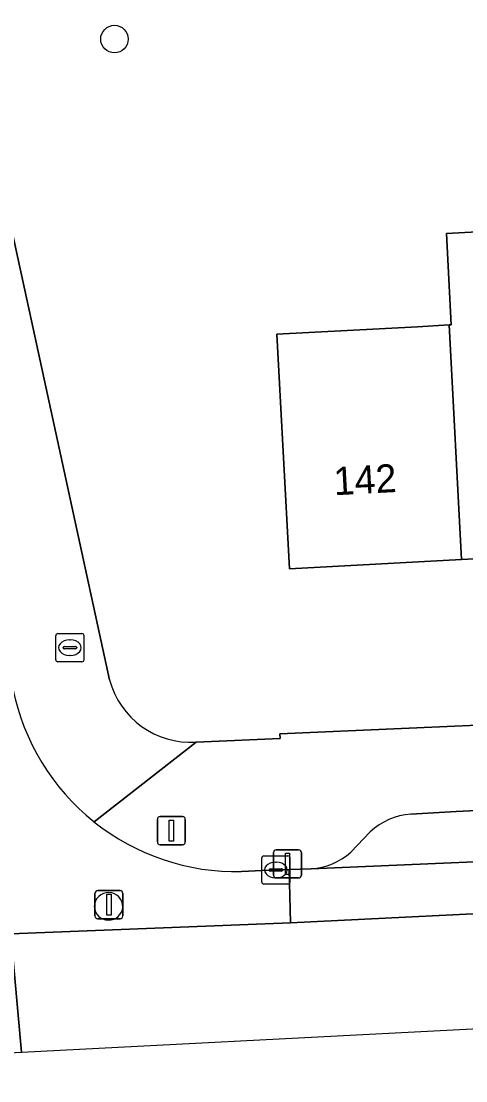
# Model space of a CAD drawing. Extents: x 160554 to 161248, y 385329 to 386506.
# Drawn here: x 160858.72 to 160874.5, y 385328.83 to 385366.45 of the extents above; entities that cross this region are included whole.
import ezdxf

# ---------------------------------------------------------------- set-up
doc = ezdxf.new("R2010")
doc.units = 0
for name, color, linetype in [('IMGEO_Boom', 7, 'Continuous'), ('IMGEO_Brandkraan', 7, 'Continuous'), ('IMGEO_Drukknoppaal', 7, 'Continuous'), ('IMGEO_Erf', 7, 'Continuous'), ('IMGEO_Fietspad_gesloten', 7, 'Continuous'), ('IMGEO_Kolk', 7, 'Continuous'), ('IMGEO_Pand', 7, 'Continuous'), ('IMGEO_Pand_nummerreeks', 7, 'Continuous'), ('IMGEO_Parkeervlak_open', 7, 'Continuous'), ('IMGEO_Rijbaan_lokaal_gesloten', 7, 'Continuous'), ('IMGEO_Verkeerseiland_open', 7, 'Continuous'), ('IMGEO_Verkeersregelinstallatiepaal', 7, 'Continuous'), ('IMGEO_Voetpad_open', 7, 'Continuous')]:
    doc.layers.add(name, color=color, linetype=linetype)

msp = doc.modelspace()

# ---------------------------------------------------------------- linework, layer by layer
at = {"layer": 'IMGEO_Boom'}
msp.add_circle((160862.031, 385365.811), 0.489, dxfattribs=at)
at = {"layer": 'IMGEO_Brandkraan'}
for p, q in [((160859.948, 385343.777), (160859.948, 385344.629)), ((160860.023, 385344.703), (160860.875, 385344.703)), ((160860.436, 385344.483), (160860.461, 385344.483)), ((160860.949, 385344.629), (160860.949, 385343.777)), ((160860.207, 385344.197), (160860.207, 385344.209)), ((160860.645, 385344.16), (160860.247, 385344.16)), ((160860.25, 385344.246), (160860.648, 385344.246)), ((160860.691, 385344.209), (160860.691, 385344.197)), ((160860.875, 385343.703), (160860.023, 385343.703)), ((160860.459, 385343.923), (160860.434, 385343.923))]:
    msp.add_line(p, q, dxfattribs=at)
for points in [[(160859.948, 385343.777), (160859.948, 385344.629)], [(160860.023, 385344.703), (160860.875, 385344.703)], [(160860.949, 385344.629), (160860.949, 385343.777)], [(160860.875, 385343.703), (160860.023, 385343.703)]]:
    msp.add_lwpolyline(points, dxfattribs=at)
for centre, radius, start, end in [((160860.025, 385344.627), 0.0765, 91.552, 178.448), ((160860.025, 385344.627), 0.0765, 91.552, 178.448), ((160860.873, 385344.627), 0.0765, 1.552, 88.448), ((160860.873, 385344.627), 0.0765, 1.552, 88.448), ((160860.247, 385344.206), 0.0403, 85.8775, 175.7526), ((160860.244, 385344.196), 0.0366, 178.938, 274.7102), ((160860.648, 385344.203), 0.043, 264.8664, 352.4533), ((160860.652, 385344.208), 0.0386, 1.7309, 96.639), ((160860.025, 385343.779), 0.0765, 181.552, 268.448), ((160860.025, 385343.779), 0.0765, 181.552, 268.448), ((160860.873, 385343.779), 0.0765, 271.552, 358.448), ((160860.873, 385343.779), 0.0765, 271.552, 358.448)]:
    msp.add_arc(centre, radius, start, end, dxfattribs=at)
for centre, major_axis, ratio, start_param, end_param in [((160860.435, 385344.203), (-0.387, 0.002), 0.722429, 4.712389, 7.853982), ((160860.46, 385344.203), (-0.39, 0.002), 0.717154, 1.570796, 4.712389)]:
    msp.add_ellipse(centre, major_axis=major_axis, ratio=ratio, start_param=start_param, end_param=end_param, dxfattribs=at)
at = {"layer": 'IMGEO_Drukknoppaal'}
for p, q in [((160867.675, 385336.127), (160867.675, 385336.927)), ((160867.675, 385336.927), (160867.675, 385336.127)), ((160867.775, 385337.027), (160868.565, 385337.027)), ((160868.565, 385337.027), (160867.775, 385337.027)), ((160868.665, 385336.927), (160868.665, 385336.127)), ((160868.665, 385336.127), (160868.665, 385336.927)), ((160868.565, 385336.027), (160867.775, 385336.027)), ((160867.775, 385336.027), (160868.565, 385336.027))]:
    msp.add_line(p, q, dxfattribs=at)
msp.add_lwpolyline([(160868.095, 385336.902), (160868.245, 385336.902), (160868.245, 385336.152), (160868.095, 385336.152), (160868.095, 385336.902)], dxfattribs=at)
for centre, start, end in [((160867.775, 385336.927), 90, 180), ((160867.775, 385336.927), 90, 180), ((160868.565, 385336.927), 0, 90), ((160868.565, 385336.927), 360, 90), ((160867.775, 385336.127), 180, 270), ((160867.775, 385336.127), 180, 270), ((160868.565, 385336.127), 270, 0), ((160868.565, 385336.127), 270, 0)]:
    msp.add_arc(centre, 0.1, start, end, dxfattribs=at)
at = {"layer": 'IMGEO_Erf'}
for points in [[(160897.711, 385368.642), (160897.419, 385368.63), (160892.731, 385368.445), (160892.603, 385371.183), (160891.112, 385371.113), (160891.257, 385368.387), (160886.622, 385368.205), (160886.563, 385370.9), (160884.068, 385370.75), (160884.191, 385368.096), (160879.264, 385367.867), (160874.773, 385367.659), (160874.65, 385370.313), (160870.918, 385370.055), (160871.03, 385367.582), (160866.089, 385367.358), (160865.988, 385369.58), (160865.977, 385369.831), (160856.125, 385369.384), (160861.854, 385343.067)], [(160864.928, 385340.852), (160867.914, 385340.98), (160867.905, 385341.148), (160876.541, 385341.524), (160898.758, 385342.66), (160898.441, 385348.614), (160892.324, 385348.288), (160886.333, 385347.969), (160880.341, 385347.649), (160874.35, 385347.33), (160868.237, 385347.004), (160867.793, 385355.334), (160872.786, 385355.6), (160873.906, 385355.66), (160873.986, 385355.664), (160873.813, 385358.913), (160879.724, 385359.228), (160879.897, 385355.979), (160885.889, 385356.299), (160891.88, 385356.618), (160897.997, 385356.944), (160897.711, 385368.642)]]:
    msp.add_lwpolyline(points, dxfattribs=at)
msp.add_arc((160864.736, 385343.826), 2.981, 194.7596, 273.6904, dxfattribs=at)
at = {"layer": 'IMGEO_Fietspad_gesloten'}
for points in [[(161073.593, 385346.692), (161010.368, 385343.456), (161010.036, 385343.439), (161000, 385342.925), (160998.286, 385342.836), (160996.326, 385342.732), (160947.774, 385340.274), (160938.967, 385339.846), (160935.209, 385339.663), (160934.649, 385339.636), (160923.236, 385339.08), (160923.045, 385339.071), (160906.536, 385338.204), (160879.509, 385336.797), (160869.015, 385336.349), (160868.229, 385336.325), (160868.279, 385334.438), (160939.068, 385337.926), (161034.402, 385342.87), (161141.871, 385348.183)], [(160857.818, 385334.076), (160857.889, 385334.056), (160858.059, 385334.036), (160858.352, 385334.048), (160868.279, 385334.438), (160868.229, 385336.325), (160867.76, 385336.311), (160866.535, 385336.251)]]:
    msp.add_lwpolyline(points, dxfattribs=at)
for centre, radius, start, end in [((160866.366, 385344.35), 8.102, 191.4754, 231.3345), ((160866.365, 385344.353), 8.104, 231.3511, 271.2017), ((160861.822, 385334.999), 0.507, 359.4389, 178.0753), ((160861.823, 385335.037), 0.508, 182.3777, 355.1365)]:
    msp.add_arc(centre, radius, start, end, dxfattribs=at)
at = {"layer": 'IMGEO_Kolk'}
for p, q in [((160867.259, 385335.885), (160867.259, 385336.737)), ((160867.334, 385336.811), (160868.186, 385336.811)), ((160867.747, 385336.591), (160867.772, 385336.591)), ((160868.26, 385336.737), (160868.26, 385335.885)), ((160867.518, 385336.305), (160867.518, 385336.317)), ((160867.956, 385336.268), (160867.558, 385336.268)), ((160867.561, 385336.354), (160867.959, 385336.354)), ((160868.002, 385336.317), (160868.002, 385336.305)), ((160868.186, 385335.811), (160867.334, 385335.811)), ((160867.77, 385336.031), (160867.745, 385336.031))]:
    msp.add_line(p, q, dxfattribs=at)
for points in [[(160867.259, 385335.885), (160867.259, 385336.737)], [(160867.334, 385336.811), (160868.186, 385336.811)], [(160868.26, 385336.737), (160868.26, 385335.885)], [(160868.186, 385335.811), (160867.334, 385335.811)]]:
    msp.add_lwpolyline(points, dxfattribs=at)
for centre, radius, start, end in [((160867.336, 385336.735), 0.0765, 91.552, 178.448), ((160867.336, 385336.735), 0.0765, 91.552, 178.448), ((160868.184, 385336.735), 0.0765, 1.552, 88.448), ((160868.184, 385336.735), 0.0765, 1.552, 88.448), ((160867.558, 385336.314), 0.0403, 85.8775, 175.7526), ((160867.555, 385336.304), 0.0366, 178.938, 274.7102), ((160867.959, 385336.311), 0.043, 264.8664, 352.4533), ((160867.963, 385336.316), 0.0386, 1.7309, 96.639), ((160867.336, 385335.887), 0.0765, 181.552, 268.448), ((160867.336, 385335.887), 0.0765, 181.552, 268.448), ((160868.184, 385335.887), 0.0765, 271.552, 358.448), ((160868.184, 385335.887), 0.0765, 271.552, 358.448)]:
    msp.add_arc(centre, radius, start, end, dxfattribs=at)
for centre, major_axis, ratio, start_param, end_param in [((160867.746, 385336.311), (-0.387, 0.002), 0.722429, 4.712389, 7.853982), ((160867.771, 385336.311), (-0.39, 0.002), 0.717154, 1.570796, 4.712389)]:
    msp.add_ellipse(centre, major_axis=major_axis, ratio=ratio, start_param=start_param, end_param=end_param, dxfattribs=at)
at = {"layer": 'IMGEO_Pand'}
for points in [[(160879.897, 385355.979), (160879.724, 385359.228), (160873.813, 385358.913), (160873.986, 385355.664), (160873.906, 385355.66), (160874.35, 385347.33), (160880.341, 385347.649)], [(160873.906, 385355.66), (160872.786, 385355.6), (160867.793, 385355.334), (160868.237, 385347.004), (160874.35, 385347.33)]]:
    msp.add_lwpolyline(points, close=True, dxfattribs=at)
at = {"layer": 'IMGEO_Parkeervlak_open'}
for points in [[(160921.942, 385340.769), (160903.631, 385339.837), (160899.913, 385339.647), (160874.155, 385338.382), (160872.546, 385338.296)], [(160869.015, 385336.349), (160879.509, 385336.797), (160906.536, 385338.204), (160923.045, 385339.071)], [(160871.104, 385337.664), (160870.414, 385336.941)]]:
    msp.add_lwpolyline(points, dxfattribs=at)
for centre, radius, start, end in [((160872.771, 385335.822), 2.484, 95.1894, 132.1444), ((160868.84, 385338.713), 2.37, 274.2455, 311.6267)]:
    msp.add_arc(centre, radius, start, end, dxfattribs=at)
at = {"layer": 'IMGEO_Rijbaan_lokaal_gesloten'}
for points in [[(160858.736, 385329.845), (160946.542, 385334.387), (161159.084, 385345.381), (161164.38, 385345.655), (161210, 385350.626), (161209.307, 385356.836), (161206.201, 385354.636)], [(161179.212, 385352.808), (161177.568, 385352.385), (161171.027, 385350.994), (161157.592, 385349.093), (161141.871, 385348.183), (161034.402, 385342.87), (160939.068, 385337.926), (160868.279, 385334.438), (160858.352, 385334.048), (160858.736, 385329.845)], [(160839.023, 385328.825), (160858.736, 385329.845), (160858.352, 385334.048), (160858.059, 385334.036), (160857.889, 385334.056), (160857.818, 385334.076), (160838.712, 385333.406), (160839.023, 385328.825)]]:
    msp.add_lwpolyline(points, dxfattribs=at)
at = {"layer": 'IMGEO_Verkeerseiland_open'}
for centre, radius, start, end in [((160861.822, 385334.999), 0.507, 359.4389, 178.0753), ((160861.823, 385335.037), 0.508, 182.3777, 355.1365)]:
    msp.add_arc(centre, radius, start, end, dxfattribs=at)
at = {"layer": 'IMGEO_Verkeersregelinstallatiepaal'}
for p, q in [((160863.553, 385337.306), (160863.553, 385338.106)), ((160863.553, 385338.106), (160863.553, 385337.306)), ((160863.653, 385338.206), (160864.443, 385338.206)), ((160864.443, 385338.206), (160863.653, 385338.206)), ((160864.543, 385338.106), (160864.543, 385337.306)), ((160864.543, 385337.306), (160864.543, 385338.106)), ((160864.443, 385337.206), (160863.653, 385337.206)), ((160863.653, 385337.206), (160864.443, 385337.206)), ((160861.339, 385334.677), (160861.339, 385335.477)), ((160861.339, 385335.477), (160861.339, 385334.677)), ((160861.439, 385335.577), (160862.229, 385335.577)), ((160862.229, 385335.577), (160861.439, 385335.577)), ((160862.329, 385335.477), (160862.329, 385334.677)), ((160862.329, 385334.677), (160862.329, 385335.477)), ((160862.229, 385334.577), (160861.439, 385334.577)), ((160861.439, 385334.577), (160862.229, 385334.577))]:
    msp.add_line(p, q, dxfattribs=at)
for points in [[(160863.973, 385338.081), (160864.123, 385338.081), (160864.123, 385337.331), (160863.973, 385337.331), (160863.973, 385338.081)], [(160861.759, 385335.452), (160861.909, 385335.452), (160861.909, 385334.702), (160861.759, 385334.702), (160861.759, 385335.452)]]:
    msp.add_lwpolyline(points, dxfattribs=at)
for centre, start, end in [((160863.653, 385338.106), 90, 180), ((160863.653, 385338.106), 90, 180), ((160864.443, 385338.106), 0, 90), ((160864.443, 385338.106), 360, 90), ((160863.653, 385337.306), 180, 270), ((160863.653, 385337.306), 180, 270), ((160864.443, 385337.306), 270, 0), ((160864.443, 385337.306), 270, 0), ((160861.439, 385335.477), 90, 180), ((160861.439, 385335.477), 90, 180), ((160862.229, 385335.477), 0, 90), ((160862.229, 385335.477), 360, 90), ((160861.439, 385334.677), 180, 270), ((160861.439, 385334.677), 180, 270), ((160862.229, 385334.677), 270, 0), ((160862.229, 385334.677), 270, 0)]:
    msp.add_arc(centre, 0.1, start, end, dxfattribs=at)
at = {"layer": 'IMGEO_Voetpad_open'}
for points in [[(160861.854, 385343.067), (160856.125, 385369.384), (160855.793, 385370.91), (160852.861, 385384.381), (160845.494, 385418.133)], [(160936.398, 385341.506), (160938.869, 385341.632), (160938.716, 385344.635), (160938.642, 385344.628), (160932.172, 385344.383), (160925.003, 385344.077), (160919.392, 385343.664), (160919.294, 385343.663), (160904.681, 385342.949), (160900.274, 385342.734), (160900.191, 385342.73), (160898.797, 385342.662), (160898.758, 385342.66), (160876.541, 385341.524), (160867.905, 385341.148), (160867.914, 385340.98), (160864.928, 385340.852), (160861.304, 385338.024)], [(160861.304, 385338.024), (160864.928, 385340.852)], [(160872.546, 385338.296), (160874.155, 385338.382), (160899.913, 385339.647), (160903.631, 385339.837), (160921.942, 385340.769)], [(160870.414, 385336.941), (160871.104, 385337.664)], [(160866.535, 385336.251), (160867.76, 385336.311), (160868.229, 385336.325), (160869.015, 385336.349)]]:
    msp.add_lwpolyline(points, dxfattribs=at)
for centre, radius, start, end in [((160864.736, 385343.826), 2.981, 194.7596, 273.6904), ((160866.366, 385344.35), 8.102, 191.4754, 231.3345), ((160866.365, 385344.353), 8.104, 231.3511, 271.2017), ((160872.771, 385335.822), 2.484, 95.1894, 132.1444), ((160868.84, 385338.713), 2.37, 274.2455, 311.6267)]:
    msp.add_arc(centre, radius, start, end, dxfattribs=at)

# ---------------------------------------------------------------- texts
at = {"layer": 'IMGEO_Pand_nummerreeks'}
msp.add_text('142', height=1, rotation=3.0512, dxfattribs=at).set_placement((160869.835, 385349.613))

doc.saveas('drawing.dxf')
